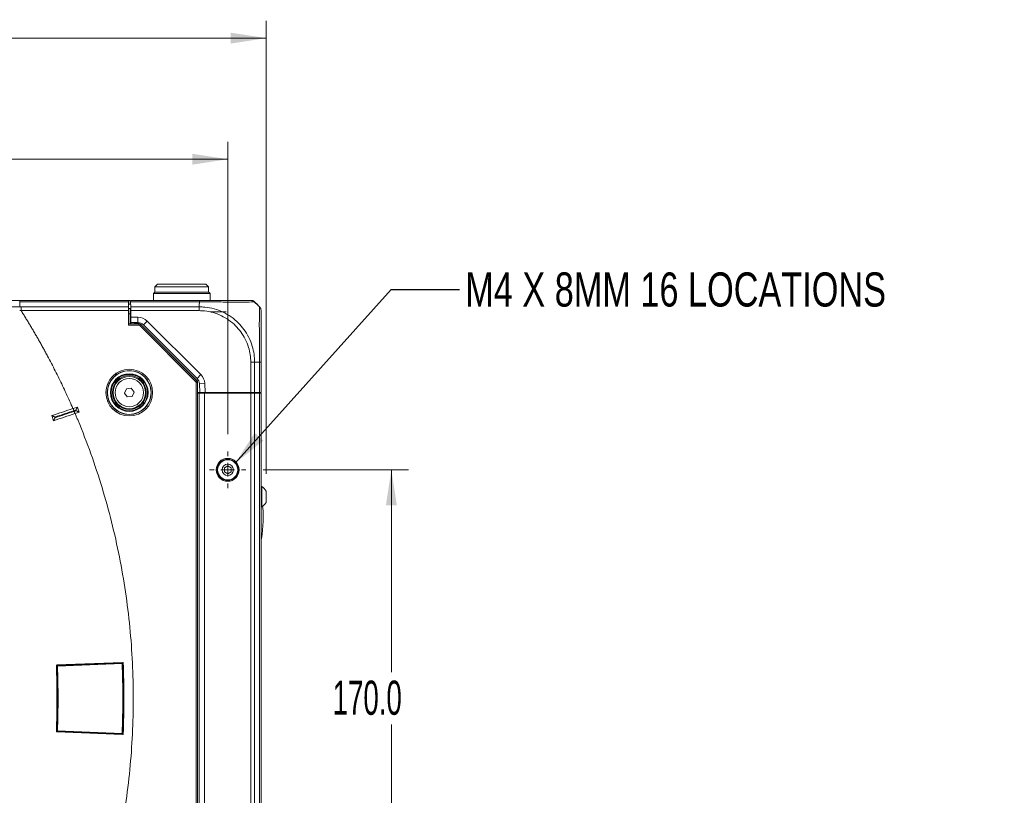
# Model space of a CAD drawing. Header units: millimetres. Extents: x 0 to 1118, y 0 to 864.
# Tile 266 of 390: x 599 to 690, y 411 to 483. Entities that reach past the tile are written whole.
import ezdxf

# ---------------------------------------------------------------- set-up
doc = ezdxf.new("R2010")
doc.units = ezdxf.units.MM
doc.styles.add('SLDTEXTSTYLE0', font='TXT', dxfattribs={"width": 0.605})
doc.styles.add('SLDTEXTSTYLE1', font='TXT', dxfattribs={"width": 0.75})
doc.dimstyles.new('SLDDIMSTYLE0', dxfattribs={"dimtxt": 3.175, "dimasz": 3.302, "dimexe": 0, "dimexo": 0.0625, "dimgap": 0.79375, "dimtad": 0, "dimtih": 1, "dimtoh": 1, "dimdec": 1, "dimlfac": 4, "dimrnd": 1e-09, "dimzin": 12, "dimdsep": 46, "dimtxsty": 'SLDTEXTSTYLE0', "dimsah": 1, "dimcen": 0.09, "dimadec": 0, "dimazin": 3, "dimtfac": 1, "dimtofl": 0, "dimtmove": 0, "dimatfit": 3, "dimfxl": 1, "dimfrac": 2, "dimtolj": 1, "dimtzin": 12, "dimarcsym": 0})
doc.dimstyles.new('SLDDIMSTYLE1', dxfattribs={"dimtxt": 3.175, "dimasz": 3.302, "dimexe": 0, "dimexo": 0.0625, "dimgap": 0.79375, "dimtad": 0, "dimtih": 1, "dimtoh": 1, "dimdec": 1, "dimlfac": 4, "dimrnd": 1e-09, "dimzin": 4, "dimdsep": 46, "dimtxsty": 'SLDTEXTSTYLE0', "dimsah": 1, "dimcen": 0.09, "dimadec": 0, "dimazin": 1, "dimtfac": 1, "dimtofl": 0, "dimtmove": 0, "dimatfit": 3, "dimfxl": 1, "dimfrac": 2, "dimtolj": 1, "dimtzin": 12, "dimarcsym": 0})
doc.dimstyles.new('SLDDIMSTYLE3', dxfattribs={"dimtxt": 0.18, "dimasz": 3.302, "dimexe": 0, "dimexo": 0.0625, "dimgap": 0, "dimtad": 0, "dimtih": 1, "dimtoh": 1, "dimdec": 0, "dimrnd": 1e-09, "dimzin": 0, "dimdsep": 46, "dimtxsty": 'Standard', "dimsah": 1, "dimcen": 0.09, "dimadec": 0, "dimazin": 0, "dimtfac": 3.302, "dimtdec": 0, "dimtofl": 0, "dimtmove": 0, "dimatfit": 3, "dimfxl": 1, "dimfrac": 2, "dimtolj": 1, "dimtzin": 0, "dimarcsym": 0})

# ---------------------------------------------------------------- blocks, each defined once
blk = doc.blocks.new('_D')
at = {"color": 7, "linetype": 'Continuous', "lineweight": 0}
for p, q in [((465.579, 444.886), (465.579, 472.054)), ((618.122, 444.886), (618.122, 472.054)), ((465.579, 470.454), (536.393, 470.454)), ((618.122, 470.454), (547.307, 470.454))]:
    blk.add_line(p, q, dxfattribs=at)
for points in [[(465.579, 470.454), (468.881, 469.946), (468.881, 470.962)], [(618.122, 470.454), (614.82, 470.962), (614.82, 469.946)]]:
    blk.add_solid(points, dxfattribs=at)
at = {"color": 7, "linetype": 'Continuous', "lineweight": 0, "insert": (536.393, 472.111), "char_height": 3.175, "attachment_point": 1, "style": 'SLDTEXTSTYLE0'}
blk.add_mtext('610.2', dxfattribs=at)
blk = doc.blocks.new('_D_1')
at = {"color": 7, "linetype": 'Continuous', "lineweight": 0}
for p, q in [((462.005, 441.216), (462.005, 483.308)), ((621.695, 441.216), (621.695, 483.308)), ((462.005, 481.708), (536.393, 481.708)), ((621.695, 481.708), (547.307, 481.708))]:
    blk.add_line(p, q, dxfattribs=at)
for points in [[(462.005, 481.708), (465.307, 481.2), (465.307, 482.216)], [(621.695, 481.708), (618.393, 482.216), (618.393, 481.2)]]:
    blk.add_solid(points, dxfattribs=at)
at = {"color": 7, "linetype": 'Continuous', "lineweight": 0, "insert": (536.393, 483.365), "char_height": 3.175, "attachment_point": 1, "style": 'SLDTEXTSTYLE0'}
blk.add_mtext('638.8', dxfattribs=at)
blk = doc.blocks.new('_D_5')
at = {"color": 7, "linetype": 'Continuous', "lineweight": 0}
for p, q in [((621.419, 441.589), (634.932, 441.589)), ((633.332, 441.589), (633.332, 422.775)), ((633.332, 399.089), (633.332, 417.902)), ((621.419, 399.089), (634.932, 399.089))]:
    blk.add_line(p, q, dxfattribs=at)
for points in [[(633.332, 441.589), (632.824, 438.287), (633.84, 438.287)], [(633.332, 399.089), (633.84, 402.391), (632.824, 402.391)]]:
    blk.add_solid(points, dxfattribs=at)
at = {"color": 7, "linetype": 'Continuous', "lineweight": 0, "insert": (627.875, 421.995), "char_height": 3.175, "attachment_point": 1, "style": 'SLDTEXTSTYLE0'}
blk.add_mtext('170.0', dxfattribs=at)
blk = doc.blocks.new('SW_CENTERMARKSYMBOL_2')
at = {"color": 0, "linetype": 'Continuous', "lineweight": 0}
for p, q in [((0, 1.27), (0, 1.6975)), ((-1.27, 0), (-1.6975, 0)), ((0, 0), (-0.635, 0)), ((0, 0), (0, 0.635)), ((0, 0), (0, -0.635)), ((0, 0), (0.635, 0)), ((1.27, 0), (1.6975, 0)), ((0, -1.27), (0, -1.6975))]:
    blk.add_line(p, q, dxfattribs=at)

msp = doc.modelspace()

# ---------------------------------------------------------------- linework, layer by layer
at = {"color": 7, "linetype": 'Continuous', "lineweight": 15}
for p, q in [((611.6003, 458.8386), (611.3503, 458.5886)), ((611.3503, 458.5886), (611.3503, 458.0886)), ((616.3503, 458.5886), (611.3503, 458.5886)), ((611.6003, 458.8386), (616.1003, 458.8386)), ((616.3503, 458.5886), (616.1003, 458.8386)), ((616.3503, 458.0886), (616.3503, 458.5886)), ((611.3378, 458.0886), (611.2128, 457.9636)), ((611.2128, 457.9636), (611.2128, 457.3386)), ((613.8503, 457.9636), (611.2128, 457.9636)), ((611.3378, 458.0886), (613.8503, 458.0886)), ((613.8503, 458.0886), (616.3503, 458.0886)), ((613.8503, 458.0886), (616.3628, 458.0886)), ((616.4878, 457.9636), (613.8503, 457.9636)), ((616.4878, 457.9636), (616.3628, 458.0886)), ((616.4878, 457.3386), (616.4878, 457.9636)), ((598.7905, 457.3386), (608.8753, 457.3386)), ((608.8753, 457.3386), (608.9045, 457.3386)), ((608.8983, 457.1922), (608.8903, 456.7351)), ((608.9045, 456.4851), (608.9045, 457.3386)), ((608.9045, 457.3386), (609.0628, 457.3386)), ((608.9045, 456.9886), (609.0612, 456.9886)), ((609.0612, 456.9886), (609.1014, 456.9886)), ((609.0628, 457.3386), (609.0628, 456.9886)), ((609.1128, 457.1922), (609.0979, 457.1922)), ((609.0979, 457.1922), (609.1058, 456.7351)), ((609.112, 456.3815), (609.1058, 456.7351)), ((609.1277, 457.1922), (609.1128, 457.1922)), ((609.1277, 457.1922), (609.1302, 457.3386)), ((609.1302, 457.3386), (615.5007, 457.3386)), ((620.7826, 457.0313), (621.0788, 456.7351)), ((608.8878, 456.3815), (608.8878, 455.0283)), ((608.9045, 456.4851), (608.9009, 456.278)), ((608.9009, 456.278), (608.9009, 456.278)), ((608.9009, 456.278), (608.9009, 455.1642)), ((609.0628, 456.5886), (608.9045, 456.5886)), ((609.0628, 456.0886), (609.0628, 456.5886)), ((609.0628, 456.2636), (609.1141, 456.2636)), ((609.0628, 455.1642), (609.0628, 456.0886)), ((609.1228, 455.7636), (609.0628, 455.7636)), ((609.1128, 456.3386), (609.1115, 456.2636)), ((609.1226, 455.7761), (609.112, 456.3815)), ((609.1313, 455.2761), (609.1226, 455.7761)), ((617.9753, 456.2636), (616.4878, 456.2636)), ((608.8899, 455.1533), (608.9009, 455.1642)), ((608.9009, 455.1642), (609.219, 455.1642)), ((609.7646, 455.2761), (609.1313, 455.2761)), ((609.1313, 455.2761), (609.1333, 455.1642)), ((609.266, 455.1648), (609.4241, 455.1724)), ((609.8665, 455.1729), (609.471, 455.1729)), ((615.2489, 449.8941), (610.0433, 455.0997)), ((615.2717, 450.0797), (610.2949, 455.0564)), ((621.2253, 451.5881), (621.2253, 448.7636)), ((615.3221, 390.9599), (615.3221, 449.7174)), ((615.5336, 448.7636), (615.4903, 449.5886)), ((608.53, 448.7192), (608.7142, 449.127)), ((608.7911, 448.3558), (608.53, 448.7192)), ((608.7142, 449.127), (609.1594, 449.1714)), ((609.2363, 448.4002), (608.7911, 448.3558)), ((609.1594, 449.1714), (609.4205, 448.808)), ((609.4205, 448.808), (609.2363, 448.4002)), ((615.5336, 448.7636), (615.3221, 448.7636)), ((615.3221, 448.7136), (615.4753, 448.7136)), ((615.3221, 448.7136), (615.4753, 448.7136)), ((615.4753, 391.9636), (615.4753, 448.7136)), ((615.4753, 448.7136), (615.9753, 448.7136)), ((616.0343, 448.7636), (615.5336, 448.7636)), ((615.9753, 448.7136), (620.2682, 448.7136)), ((616.0128, 448.7136), (616.0128, 448.7636)), ((620.2682, 448.7636), (616.0343, 448.7636)), ((616.5128, 448.7636), (616.5128, 448.7136)), ((616.6761, 448.7136), (616.6753, 448.7636)), ((619.4744, 448.7136), (619.4753, 448.7636)), ((620.0753, 448.7636), (620.0753, 448.7136)), ((620.2261, 448.7136), (620.2253, 448.7636)), ((620.6217, 448.7636), (620.2682, 448.7636)), ((620.2682, 448.7136), (620.6217, 448.7136)), ((621.0788, 448.7636), (620.6217, 448.7636)), ((620.6217, 448.7136), (621.0788, 448.7136)), ((620.6994, 448.7136), (620.7003, 448.7636)), ((621.2253, 448.7636), (621.0788, 448.7636)), ((621.0788, 448.7136), (621.2253, 448.7136)), ((621.1003, 448.7636), (621.1003, 448.7136)), ((621.2253, 391.9636), (621.2253, 448.7136)), ((601.7813, 446.6284), (601.9394, 446.1541)), ((603.7399, 447.2815), (603.7579, 447.2875)), ((603.7579, 447.2875), (604.1529, 447.4192)), ((603.9215, 446.815), (603.9386, 446.8207)), ((604.3111, 446.9449), (603.9385, 446.8207)), ((604.1529, 447.4192), (604.3111, 446.9449)), ((618.1217, 441.9495), (617.8092, 441.769)), ((617.8092, 441.769), (617.8092, 441.4082)), ((617.8092, 441.4082), (618.1217, 441.2278)), ((618.4342, 441.769), (618.1217, 441.9495)), ((618.1217, 441.2278), (618.4342, 441.4082)), ((618.4342, 441.4082), (618.4342, 441.769)), ((621.2903, 440.0261), (621.2253, 440.0261)), ((621.2903, 438.1511), (621.2903, 440.0261)), ((621.6953, 438.5609), (621.6953, 439.6164)), ((621.2253, 438.1511), (621.2903, 438.1511)), ((602.2458, 423.4489), (608.3561, 423.6923)), ((608.3561, 416.985), (602.2458, 417.2284))]:
    msp.add_line(p, q, dxfattribs=at)
at = {"color": 9, "linetype": 'Continuous', "lineweight": 0}
for p, q in [((598.7905, 457.1922), (598.7905, 456.7351)), ((608.8983, 457.1922), (598.7905, 457.1922)), ((598.7905, 456.7351), (598.9218, 456.7351)), ((598.9218, 456.7351), (608.8903, 456.7351)), ((609.0612, 456.9886), (609.1015, 456.9861)), ((609.1058, 456.7351), (615.4752, 456.7351)), ((615.5032, 457.1922), (609.1277, 457.1922)), ((615.4753, 457.0313), (615.4753, 456.7351)), ((598.9219, 456.3815), (598.7905, 456.3815)), ((608.8878, 456.3815), (598.9219, 456.3815)), ((609.0628, 456.0886), (608.9009, 456.0886)), ((609.0628, 456.3386), (609.1128, 456.3386)), ((615.4747, 456.3815), (609.112, 456.3815)), ((609.1128, 456.3386), (609.1128, 456.2636)), ((609.1226, 455.7761), (609.7646, 455.7761)), ((609.7646, 455.2761), (609.7646, 455.7761)), ((609.8584, 455.0283), (608.8878, 455.0283)), ((608.8899, 455.1533), (609.8584, 455.1533)), ((609.8584, 455.1533), (609.8665, 455.1729)), ((609.8584, 455.0283), (609.8584, 455.1533)), ((609.9467, 454.9917), (610.0351, 455.0801)), ((615.1408, 449.7976), (609.9467, 454.9917)), ((610.0433, 455.0997), (610.0351, 455.0801)), ((610.0351, 455.0801), (615.2292, 449.886)), ((610.2949, 455.0564), (610.6485, 455.41)), ((610.6485, 455.41), (615.6252, 450.4332)), ((620.2682, 448.7636), (620.2682, 451.5881)), ((621.0789, 451.5886), (620.6217, 451.5886)), ((620.6217, 451.5885), (620.6217, 448.7636)), ((621.0788, 448.7636), (621.0788, 451.5885)), ((615.2717, 450.0797), (615.6252, 450.4332)), ((615.1408, 449.7976), (615.2292, 449.886)), ((615.1774, 390.968), (615.1774, 449.7092)), ((615.1774, 449.7092), (615.3024, 449.7092)), ((615.2292, 449.886), (615.2489, 449.8941)), ((615.3221, 449.7174), (615.3024, 449.7092)), ((615.3024, 449.7092), (615.3024, 390.968)), ((615.4903, 449.5886), (615.9896, 449.6148)), ((615.9896, 449.6148), (616.0343, 448.7636)), ((615.9753, 391.9636), (615.9753, 448.7136)), ((620.2682, 391.9636), (620.2682, 448.7136)), ((620.6217, 391.9636), (620.6217, 448.7136)), ((620.9774, 448.7136), (620.9774, 448.7636)), ((621.0788, 391.9636), (621.0788, 448.7136)), ((604.016, 447.1454), (603.8264, 447.0821)), ((603.8264, 447.0821), (603.853, 447.0204)), ((603.853, 447.0204), (604.0372, 447.0818)), ((604.0372, 447.0818), (604.016, 447.1454)), ((608.3227, 423.6908), (608.324, 423.6575)), ((602.1826, 423.363), (602.2325, 423.3649)), ((602.2488, 423.3498), (602.2988, 423.3518)), ((602.2791, 423.4501), (602.2805, 423.4168)), ((608.324, 423.6575), (602.2805, 423.4168)), ((602.2932, 423.4051), (608.3122, 423.6448)), ((602.2932, 423.4051), (602.2968, 423.4017)), ((602.2968, 423.4017), (608.3089, 423.6412)), ((602.2968, 423.4017), (602.2988, 423.3518)), ((608.3109, 423.5912), (602.2988, 423.3518)), ((608.3089, 423.6412), (608.3122, 423.6448)), ((608.3089, 423.6412), (608.3109, 423.5912)), ((608.3608, 423.5932), (608.3109, 423.5912)), ((608.3642, 423.5968), (608.3608, 423.5932)), ((602.2325, 417.3123), (602.1826, 417.3142)), ((602.2452, 417.324), (602.2488, 417.3274)), ((602.2988, 417.3255), (602.2488, 417.3274)), ((602.2805, 417.2604), (602.2791, 417.2271)), ((602.2805, 417.2604), (608.324, 417.0197)), ((602.2968, 417.2755), (602.2932, 417.2722)), ((608.3122, 417.0324), (602.2932, 417.2722)), ((602.2988, 417.3255), (602.2968, 417.2755)), ((608.3089, 417.036), (602.2968, 417.2755)), ((602.2988, 417.3255), (608.3109, 417.086)), ((608.3109, 417.086), (608.3089, 417.036)), ((608.3122, 417.0324), (608.3089, 417.036)), ((608.3109, 417.086), (608.3608, 417.0841)), ((608.324, 417.0197), (608.3227, 416.9863)), ((608.3608, 417.0841), (608.3642, 417.0804))]:
    msp.add_line(p, q, dxfattribs=at)
at = {"color": 9, "linetype": 'Continuous', "lineweight": 0, "flags": 128}
for points in [[(602.2452, 423.3532), (602.2398, 423.3582), (602.2325, 423.3649)], [(602.2488, 423.3498), (602.247, 423.3515), (602.2452, 423.3532)], [(602.2805, 423.4168), (602.2886, 423.4093), (602.2932, 423.4051)], [(608.3122, 423.6448), (608.3164, 423.6494), (608.324, 423.6575)], [(608.3759, 423.6095), (608.3743, 423.6077), (608.3675, 423.6005), (608.3642, 423.5968)], [(602.2325, 417.3123), (602.2343, 417.314), (602.2416, 417.3207), (602.2452, 417.324)], [(602.2932, 417.2722), (602.2886, 417.268), (602.2805, 417.2604)], [(608.324, 417.0197), (608.3164, 417.0279), (608.3122, 417.0324)], [(608.3642, 417.0804), (608.3692, 417.075), (608.3759, 417.0677)]]:
    msp.add_lwpolyline(points, dxfattribs=at)
at = {"color": 9, "linetype": 'Continuous', "lineweight": 0}
for radius in [2.1728, 2.0479, 1.3179]:
    msp.add_circle((608.9753, 448.7636), radius, dxfattribs=at)
at = {"color": 7, "linetype": 'Continuous', "lineweight": 15}
for centre, radius in [((608.9753, 448.7636), 2.0221), ((608.9753, 448.7636), 1.75), ((608.9753, 448.7636), 1.6875), ((608.9753, 448.7636), 1.575), ((608.9753, 448.7636), 1.5), ((618.1217, 441.5886), 1.0625), ((618.1217, 441.5886), 0.9837), ((618.1217, 441.5886), 0.9375), ((618.1217, 441.5886), 0.5278)]:
    msp.add_circle(centre, radius, dxfattribs=at)
at = {"color": 9, "linetype": 'Continuous', "lineweight": 0}
for centre, radius, start, end in [((609.7646, 454.5261), 1.25, 45, 90), ((609.8584, 454.9033), 0.25, 45.003615, 89.996385), ((614.7414, 449.5494), 1.25, 3, 45), ((615.0524, 449.7092), 0.25, 0.003615, 44.996385), ((523.7253, 420.3386), 78.5778, 357.801345, 2.198655), ((602.2988, 423.3517), 0.05, 92.301458, 182.175705), ((523.7253, 420.3386), 78.6313, 357.803896, 2.196104), ((608.3108, 423.5912), 0.05, 2.222615, 92.260587), ((523.7253, 420.3386), 84.6481, 357.797858, 2.202142), ((523.7253, 420.3386), 84.6981, 357.797858, 2.202142), ((523.7253, 420.3386), 84.7016, 357.795481, 2.204519), ((602.2988, 417.3255), 0.05, 177.824295, 267.698542), ((608.3108, 417.086), 0.05, 267.739413, 357.777385)]:
    msp.add_arc(centre, radius, start, end, dxfattribs=at)
at = {"color": 7, "linetype": 'Continuous', "lineweight": 15}
for centre, radius, start, end in [((609.7646, 454.5261), 0.75, 45, 90), ((614.7414, 449.5494), 0.75, 3, 45), ((620.7516, 439.0886), 1.0813, 29.216202, 60.117852), ((620.7516, 439.0886), 1.0813, 299.882148, 330.783798), ((607.5753, 437.3149), 13.85, 350.251187, 352.218991), ((523.7253, 420.3386), 78.5813, 357.803896, 2.196104)]:
    msp.add_arc(centre, radius, start, end, dxfattribs=at)
for centre, major_axis, ratio, start_param, end_param in [((608.8965, 456.3815), (0, 0.5), 0.0174551, 0.7853982, 1.5707963), ((608.9045, 456.8386), (0, 0.5), 0.0174551, 0, 0.7853982), ((608.8899, 455.0283), (0, 0.125), 0.0174551, 0.0174533, 1.5707963), ((609.219, 455.1651), (0.05, 0), 0.0174551, 4.712389, 5.9341195), ((609.471, 455.1721), (0.05, 0), 0.0174551, 1.5707963, 2.7925268), ((609.8665, 454.9229), (0.0957, 0.231), 0.9998216, 5.8905493, 6.6758213), ((615.072, 449.7173), (-0.231, -0.0957), 0.9998216, 2.7489567, 3.5342286)]:
    msp.add_ellipse(centre, major_axis=major_axis, ratio=ratio, start_param=start_param, end_param=end_param, dxfattribs=at)
at = {"color": 9, "linetype": 'Continuous', "lineweight": 0}
for centre, major_axis, start_param, end_param in [((609.8584, 454.9033), (0.0478, 0.1155), 5.8905493, 6.6758213), ((615.0524, 449.7092), (-0.1155, -0.0478), 2.7489567, 3.5342286)]:
    msp.add_ellipse(centre, major_axis=major_axis, ratio=0.9998216, start_param=start_param, end_param=end_param, dxfattribs=at)
at = {"color": 7, "linetype": 'Continuous', "lineweight": 15}
for points in [[(484.9099, 457.3386), (522.8701, 457.3386), (560.8303, 457.3386), (598.7905, 457.3386)], [(620.6218, 457.1921), (620.5973, 457.214), (620.5484, 457.2577), (620.4606, 457.3031), (620.3664, 457.3331), (620.3009, 457.3368), (620.2682, 457.3386)], [(621.0788, 456.7351), (621.1007, 456.7106), (621.1443, 456.6617), (621.1898, 456.5739), (621.2197, 456.4797), (621.2234, 456.4143), (621.2253, 456.3815)], [(603.74, 447.2815), (603.0871, 447.0638), (602.4342, 446.8461), (601.7813, 446.6284)], [(601.9394, 446.1541), (602.6001, 446.3744), (603.2608, 446.5947), (603.9215, 446.815)], [(602.1978, 417.2803), (602.2773, 419.3192), (602.2773, 421.3581), (602.1978, 423.397)], [(608.408, 423.6442), (608.494, 421.4405), (608.494, 419.2367), (608.408, 417.033)]]:
    msp.add_open_spline(points, degree=3, dxfattribs=at)
at = {"color": 9, "linetype": 'Continuous', "lineweight": 0}
for points, knots in [([(484.9099, 456.735), (485.059, 456.7355), (485.2086, 456.736), (485.5071, 456.7371), (485.9549, 456.7387), (486.4025, 456.7404), (487.2974, 456.744), (487.8937, 456.7466), (489.6813, 456.7553), (490.8714, 456.7622), (493.2475, 456.7791), (494.4339, 456.7892), (496.8, 456.8132), (497.975, 456.8271), (499.7262, 456.8498), (500.3081, 456.8576), (501.469, 456.8731), (502.048, 456.8808), (503.7824, 456.9028), (504.9348, 456.9154), (506.3819, 456.9259), (506.6716, 456.9274), (507.252, 456.9305), (507.5428, 456.9321), (508.4163, 456.9369), (509.0006, 456.9403), (510.7582, 456.9512), (511.9344, 456.9591), (514.2948, 456.9749), (515.4792, 456.9829), (517.8557, 456.9972), (519.0458, 457.0035), (521.4299, 457.0134), (522.6241, 457.0169), (525.0162, 457.0204), (526.2109, 457.0206), (528.5979, 457.0175), (529.7901, 457.0144), (532.1721, 457.0053), (533.3596, 456.9994), (535.7289, 456.9852), (536.911, 456.9769), (539.2691, 456.9583), (540.4456, 456.9481), (543.9713, 456.9144), (546.3164, 456.8879), (549.8472, 456.8453), (551.0264, 456.8308), (553.392, 456.8028), (554.5771, 456.7894), (556.9524, 456.7664), (558.1427, 456.7567), (559.9317, 456.7456), (560.5287, 456.7425), (561.2753, 456.7392), (561.4246, 456.7397), (561.7232, 456.7397), (561.8725, 456.7396), (562.3205, 456.7396), (562.6192, 456.7395), (565.3072, 456.7391), (567.6975, 456.7389), (574.8702, 456.7384), (579.6537, 456.7382), (589.2217, 456.7371), (594.0061, 456.7363), (598.7905, 456.7351)], [0, 0, 0, 0, 0.0039062, 0.0039062, 0.0078125, 0.015625, 0.015625, 0.03125, 0.03125, 0.0625, 0.0625, 0.09375, 0.09375, 0.125, 0.125, 0.140625, 0.140625, 0.15625, 0.15625, 0.1875, 0.1875, 0.1953125, 0.1953125, 0.203125, 0.203125, 0.21875, 0.21875, 0.25, 0.25, 0.28125, 0.28125, 0.3125, 0.3125, 0.34375, 0.34375, 0.375, 0.375, 0.40625, 0.40625, 0.4375, 0.4375, 0.46875, 0.46875, 0.5, 0.5, 0.5625, 0.5625, 0.59375, 0.59375, 0.625, 0.625, 0.65625, 0.65625, 0.671875, 0.671875, 0.6757813, 0.6757813, 0.6796875, 0.6796875, 0.6875, 0.6875, 0.75, 0.75, 0.875, 0.875, 1, 1, 1, 1]), ([(598.7905, 457.3386), (598.7905, 457.3386), (598.7905, 457.3256), (598.7905, 457.2755), (598.7905, 457.2385), (598.7905, 457.1922)], [0, 0, 0, 0, 0.5, 0.5, 1, 1, 1, 1]), ([(598.9218, 456.7351), (598.9218, 456.6888), (598.9218, 456.6333), (598.9218, 456.5124), (598.9218, 456.447), (598.9218, 456.3815)], [0, 0, 0, 0, 0.5, 0.5, 1, 1, 1, 1]), ([(615.4751, 457.0313), (615.4766, 457.0339), (615.4856, 457.0492), (615.4955, 457.1035), (615.4999, 457.1546), (615.5032, 457.1921)], [0, 0, 0, 0, 0.0512389, 0.3045526, 1, 1, 1, 1]), ([(615.4752, 456.7351), (615.6524, 456.7295), (616.1178, 456.715), (616.8703, 456.5685), (617.6918, 456.264), (618.4565, 455.8186), (619.1079, 455.2726), (619.6607, 454.6279), (620.1042, 453.9016), (620.4106, 453.1234), (620.5894, 452.3423), (620.6107, 451.8415), (620.6215, 451.5885)], [0, 0, 0, 0, 0.0657965, 0.1727607, 0.2828934, 0.389757, 0.4997969, 0.5968708, 0.7039461, 0.8142113, 0.9061257, 1, 1, 1, 1]), ([(620.6218, 457.1921), (620.6159, 457.192), (620.6, 457.1919), (620.4553, 457.1885), (620.1501, 457.1827), (619.704, 457.1775), (619.093, 457.1755), (618.3531, 457.178), (617.5188, 457.184), (616.589, 457.1905), (615.8986, 457.1915), (615.5032, 457.1921)], [0, 0, 0, 0, 0.0627054, 0.1705801, 0.2816652, 0.3894286, 0.5004169, 0.6352697, 0.7422845, 0.8524245, 1, 1, 1, 1]), ([(621.0788, 451.5885), (621.0788, 451.7605), (621.0789, 452.2269), (621.0745, 452.9782), (621.0671, 453.8097), (621.0615, 454.5746), (621.06, 455.2655), (621.0634, 455.8494), (621.0695, 456.2984), (621.077, 456.6542), (621.0781, 456.7053), (621.0787, 456.7351)], [0, 0, 0, 0, 0.0638835, 0.1732044, 0.2825207, 0.3916675, 0.5008077, 0.61621, 0.7289433, 0.8416757, 1, 1, 1, 1]), ([(598.9218, 456.3815), (598.9941, 456.2666), (599.1387, 456.0368), (599.3529, 455.6904), (599.5652, 455.3429), (599.7753, 454.9941), (599.9833, 454.644), (600.1892, 454.2927), (600.393, 453.9401), (600.5947, 453.5862), (600.7943, 453.2311), (600.9917, 452.8747), (601.1871, 452.517), (601.4383, 452.0504), (601.7424, 451.4735), (602.0957, 450.7844), (602.4408, 450.0915), (602.778, 449.3949), (603.1071, 448.6944), (603.4286, 447.9903), (603.6362, 447.5178), (603.7399, 447.2815)], [0, 0, 0, 0, 0.0395154, 0.0790268, 0.1185357, 0.1580436, 0.1975519, 0.237062, 0.2765753, 0.3160934, 0.3556176, 0.3951494, 0.4346903, 0.4742416, 0.5493958, 0.6245182, 0.6996188, 0.7747074, 0.8497938, 0.9248881, 1, 1, 1, 1]), ([(620.268, 451.5881), (620.2578, 451.8209), (620.2374, 452.2865), (620.0692, 453.0086), (619.7775, 453.732), (619.3629, 454.4057), (618.8486, 455.0045), (618.245, 455.5136), (617.5413, 455.9319), (616.7757, 456.2209), (616.0767, 456.3626), (615.6398, 456.3763), (615.4747, 456.3814)], [0, 0, 0, 0, 0.0929147, 0.1858152, 0.2944776, 0.4031621, 0.5002013, 0.6086254, 0.7170441, 0.8255688, 0.9340808, 1, 1, 1, 1]), ([(603.8265, 447.0822), (603.5302, 446.9834), (602.9397, 446.7865), (602.3493, 446.5896), (602.0551, 446.4915)], [0, 0, 0, 0, 0.5017514, 1, 1, 1, 1]), ([(602.0762, 446.428), (602.3716, 446.5264), (602.9639, 446.7239), (603.5562, 446.9214), (603.8531, 447.0204)], [0, 0, 0, 0, 0.49869719, 1, 1, 1, 1]), ([(603.8265, 447.0822), (603.8243, 447.0887), (603.8203, 447.1007), (603.8075, 447.1391), (603.7985, 447.166), (603.7808, 447.2191), (603.7726, 447.2438), (603.7618, 447.2761), (603.7591, 447.2842), (603.758, 447.2875)], [0, 0, 0, 0, 0.25, 0.25, 0.5, 0.5, 0.75, 0.75, 1, 1, 1, 1]), ([(603.9215, 446.815), (603.9205, 446.8183), (603.9177, 446.8265), (603.907, 446.8588), (603.8987, 446.8835), (603.881, 446.9366), (603.872, 446.9635), (603.8592, 447.0019), (603.8553, 447.0138), (603.8531, 447.0204)], [0, 0, 0, 0, 0.25, 0.25, 0.5, 0.5, 0.75, 0.75, 1, 1, 1, 1]), ([(603.9385, 446.8207), (603.9845, 446.7124), (604.0765, 446.4957), (604.5922, 445.2592), (605.4302, 443.0879), (606.4696, 439.9407), (607.3538, 436.7464), (608.3217, 432.4355), (609.1333, 426.9652), (609.4587, 420.3386), (609.1333, 413.712), (608.3217, 408.2418), (607.3538, 403.9309), (606.4696, 400.7366), (605.4302, 397.5894), (604.5922, 395.418), (604.0765, 394.1815), (603.9845, 393.9649), (603.9385, 393.8566)], [0, 0, 0, 0, 0.0064875, 0.0129765, 0.0738624, 0.1347508, 0.1956367, 0.256525, 0.3782625, 0.5, 0.6217375, 0.743475, 0.8043609, 0.8652492, 0.9261351, 0.9870235, 0.9935125, 1, 1, 1, 1]), ([(602.2325, 423.3649), (602.232, 423.3781), (602.2369, 423.3912), (602.2546, 423.4104), (602.2673, 423.4163), (602.2805, 423.4168)], [0, 0, 0, 0, 0.5, 0.5, 1, 1, 1, 1]), ([(602.2932, 423.4051), (602.28, 423.4046), (602.2673, 423.3986), (602.2496, 423.3795), (602.2447, 423.3664), (602.2452, 423.3532)], [0, 0, 0, 0, 0.5, 0.5, 1, 1, 1, 1]), ([(608.3642, 423.5968), (608.3637, 423.61), (608.3578, 423.6227), (608.3386, 423.6404), (608.3254, 423.6454), (608.3122, 423.6448)], [0, 0, 0, 0, 0.5, 0.5, 1, 1, 1, 1]), ([(608.324, 423.6575), (608.3372, 423.6581), (608.3503, 423.6532), (608.3695, 423.6355), (608.3754, 423.6227), (608.3759, 423.6095)], [0, 0, 0, 0, 0.5, 0.5, 1, 1, 1, 1]), ([(602.2805, 417.2604), (602.2673, 417.2609), (602.2546, 417.2669), (602.2369, 417.286), (602.232, 417.2991), (602.2325, 417.3123)], [0, 0, 0, 0, 0.5, 0.5, 1, 1, 1, 1]), ([(602.2452, 417.324), (602.2447, 417.3109), (602.2496, 417.2978), (602.2673, 417.2786), (602.28, 417.2727), (602.2932, 417.2722)], [0, 0, 0, 0, 0.5, 0.5, 1, 1, 1, 1]), ([(608.3122, 417.0324), (608.3254, 417.0319), (608.3386, 417.0368), (608.3577, 417.0545), (608.3637, 417.0672), (608.3642, 417.0804)], [0, 0, 0, 0, 0.5, 0.5, 1, 1, 1, 1]), ([(608.3759, 417.0677), (608.3754, 417.0545), (608.3695, 417.0418), (608.3504, 417.0241), (608.3372, 417.0192), (608.324, 417.0197)], [0, 0, 0, 0, 0.5, 0.5, 1, 1, 1, 1])]:
    msp.add_open_spline(points, degree=3, knots=knots, dxfattribs=at)
for points in [[(615.4752, 456.7351), (615.4752, 456.7107), (615.4751, 456.6618), (615.475, 456.5739), (615.4748, 456.4797), (615.4748, 456.4142), (615.4747, 456.3814)], [(615.5032, 457.1921), (615.503, 457.214), (615.5026, 457.2577), (615.502, 457.3031), (615.5013, 457.3331), (615.5009, 457.3368), (615.5007, 457.3386)], [(620.6217, 451.5885), (620.5973, 451.5885), (620.5483, 451.5884), (620.4606, 451.5883), (620.3664, 451.5882), (620.3009, 451.5881), (620.2682, 451.5881)], [(621.0789, 451.5885), (621.1007, 451.5885), (621.1444, 451.5884), (621.1899, 451.5883), (621.2198, 451.5882), (621.2234, 451.5881), (621.2253, 451.5881)], [(602.0551, 446.4915), (602.0621, 446.4703), (602.0692, 446.4491), (602.0762, 446.428)]]:
    msp.add_open_spline(points, degree=3, dxfattribs=at)
at = {"color": 7, "linetype": 'Continuous', "lineweight": 15}
for points, knots in [([(615.5007, 457.3386), (615.8687, 457.3386), (616.5072, 457.3386), (617.37, 457.3386), (618.1442, 457.3386), (618.8306, 457.3386), (619.3996, 457.3386), (619.8184, 457.3386), (620.1078, 457.3386), (620.2477, 457.3386), (620.2627, 457.3386), (620.2682, 457.3386)], [0, 0, 0, 0, 0.1476521, 0.2562048, 0.3647764, 0.4995885, 0.6089422, 0.7182918, 0.8277419, 0.9371756, 1, 1, 1, 1]), ([(621.0845, 456.7254), (620.9739, 456.8343), (620.8139, 456.9918), (620.6435, 457.1435), (620.5909, 457.1903)], [0, 0, 0, 0, 0.69138438, 1, 1, 1, 1]), ([(620.6218, 457.1921), (620.635, 457.1788), (620.6793, 457.1346), (620.7312, 457.0827), (620.771, 457.0429), (620.7802, 457.0336), (620.7821, 457.0317), (620.7825, 457.0314)], [0, 0, 0, 0, 0.2452024, 0.81753525, 0.96068243, 0.99215065, 1, 1, 1, 1]), ([(621.2253, 456.3814), (621.2253, 456.3531), (621.2253, 456.3047), (621.2253, 455.9674), (621.2253, 455.5454), (621.2253, 455.0005), (621.2253, 454.3592), (621.2253, 453.6506), (621.2253, 452.8801), (621.2253, 452.1821), (621.2253, 451.7483), (621.2253, 451.5881)], [0, 0, 0, 0, 0.1584128, 0.2711139, 0.3838354, 0.4991898, 0.6083334, 0.7174776, 0.826751, 0.9360043, 1, 1, 1, 1]), ([(602.055, 446.4915), (602.052, 446.4931), (602.0448, 446.4967), (602.0325, 446.5028), (602.0178, 446.5101), (602.0008, 446.5187), (601.977, 446.5305), (601.947, 446.5455), (601.9122, 446.563), (601.8778, 446.5802), (601.8491, 446.5945), (601.827, 446.6056), (601.8113, 446.6134), (601.7984, 446.6198), (601.7881, 446.625), (601.7833, 446.6274), (601.7813, 446.6284)], [0, 0, 0, 0, 0.030814, 0.0724752, 0.1251614, 0.1815831, 0.2499005, 0.3749285, 0.4999173, 0.6249555, 0.7498584, 0.8181721, 0.8747194, 0.9297381, 0.9714769, 1, 1, 1, 1]), ([(604.016, 447.1454), (604.0175, 447.1484), (604.0211, 447.1556), (604.0273, 447.1678), (604.0346, 447.1825), (604.0432, 447.1996), (604.055, 447.2234), (604.07, 447.2534), (604.0875, 447.2883), (604.1046, 447.3227), (604.119, 447.3514), (604.13, 447.3735), (604.1379, 447.3891), (604.1443, 447.4021), (604.1494, 447.4124), (604.1519, 447.4172), (604.1529, 447.4192)], [0, 0, 0, 0, 0.03050713, 0.07212494, 0.12516014, 0.18158213, 0.24989948, 0.37492763, 0.49991659, 0.62495496, 0.74985803, 0.81817201, 0.8747193, 0.9297381, 0.97147696, 1, 1, 1, 1]), ([(604.3111, 446.9449), (604.3097, 446.9456), (604.3064, 446.9472), (604.2998, 446.9504), (604.2913, 446.9548), (604.2799, 446.9605), (604.2653, 446.9677), (604.2432, 446.9788), (604.2145, 446.9932), (604.1801, 447.0104), (604.1453, 447.0278), (604.1153, 447.0428), (604.0915, 447.0547), (604.0722, 447.0643), (604.0546, 447.0732), (604.0422, 447.0793), (604.0372, 447.0818)], [0, 0, 0, 0, 0.0201967, 0.0477316, 0.0828199, 0.1253103, 0.1818581, 0.2501728, 0.3750771, 0.5001167, 0.6251068, 0.7501362, 0.8184542, 0.8748768, 0.9501309, 1, 1, 1, 1]), ([(601.9394, 446.1541), (601.9401, 446.1555), (601.9417, 446.1588), (601.945, 446.1653), (601.9493, 446.1739), (601.955, 446.1853), (601.9623, 446.1999), (601.9733, 446.222), (601.9877, 446.2507), (602.0048, 446.2851), (602.0222, 446.3198), (602.0372, 446.3498), (602.0491, 446.3736), (602.0587, 446.3929), (602.0676, 446.4105), (602.0738, 446.423), (602.0762, 446.428)], [0, 0, 0, 0, 0.0201923, 0.0477196, 0.0827973, 0.1252739, 0.181899, 0.2503242, 0.3753666, 0.5001529, 0.6248601, 0.7496479, 0.8182118, 0.8748081, 0.9501073, 1, 1, 1, 1]), ([(621.3273, 435.6899), (621.3794, 436.2278), (621.4612, 437.0735), (621.3936, 437.9193), (621.369, 438.2272)], [0, 0, 0, 0, 0.6359963, 1, 1, 1, 1]), ([(621.3273, 435.6899), (621.324, 435.6616), (621.3173, 435.6051), (621.3084, 435.5299), (621.3017, 435.4731), (621.2983, 435.4448), (621.2974, 435.4369), (621.2989, 435.4493), (621.3037, 435.4904), (621.3112, 435.5537), (621.3195, 435.6239), (621.3251, 435.6709), (621.3273, 435.6899)], [0, 0, 0, 0, 0.1082811, 0.2165739, 0.3245225, 0.4317559, 0.4999845, 0.6064069, 0.7128178, 0.8195606, 0.9270073, 1, 1, 1, 1]), ([(608.3561, 423.6923), (608.3693, 423.6928), (608.3824, 423.6879), (608.4016, 423.6702), (608.4075, 423.6574), (608.408, 423.6442)], [0, 0, 0, 0, 0.5, 0.5, 1, 1, 1, 1]), ([(602.1978, 423.397), (602.1973, 423.4101), (602.2022, 423.4233), (602.2199, 423.4424), (602.2326, 423.4483), (602.2458, 423.4489)], [0, 0, 0, 0, 0.5, 0.5, 1, 1, 1, 1]), ([(602.2458, 417.2284), (602.2326, 417.2289), (602.2199, 417.2348), (602.2022, 417.254), (602.1973, 417.2671), (602.1978, 417.2803)], [0, 0, 0, 0, 0.5, 0.5, 1, 1, 1, 1]), ([(608.408, 417.033), (608.4075, 417.0198), (608.4016, 417.0071), (608.3824, 416.9894), (608.3693, 416.9845), (608.3561, 416.985)], [0, 0, 0, 0, 0.5, 0.5, 1, 1, 1, 1])]:
    msp.add_open_spline(points, degree=3, knots=knots, dxfattribs=at)

# ---------------------------------------------------------------- block references
at = {"color": 7, "linetype": 'Continuous', "lineweight": 0}
msp.add_blockref('SW_CENTERMARKSYMBOL_2', (618.1217, 441.5886), dxfattribs=at)

# ---------------------------------------------------------------- texts
at = {"color": 7, "linetype": 'Continuous', "lineweight": 0, "insert": (640.1953, 459.9344), "char_height": 3.175, "attachment_point": 1, "style": 'SLDTEXTSTYLE1'}
msp.add_mtext('M4 X 8MM 16 LOCATIONS', dxfattribs=at)

# ---------------------------------------------------------------- dimensions: what is measured, and where the dimension line sits
at = {"color": 7, "linetype": 'Continuous', "lineweight": 0}
for base, p1, p2, picture, middle in [((621.6953, 481.7083), (462.0053, 439.6164), (621.6953, 439.6164), '_D_1', (541.8503, 481.7083)), ((618.1217, 470.4542), (465.5788, 443.2861), (618.1217, 443.2861), '_D', (541.8503, 470.4542))]:
    dim = msp.add_linear_dim(base=base, p1=p1, p2=p2, dimstyle='SLDDIMSTYLE0', dxfattribs=at)
    dim.commit()
    dim.dimension.update_dxf_attribs({"geometry": picture, "text_midpoint": middle, "dimtype": 160})
dim = msp.add_linear_dim(base=(633.3319, 399.0886), p1=(619.8192, 441.5886), p2=(619.8192, 399.0886), angle=90, dimstyle='SLDDIMSTYLE1', dxfattribs=at)
dim.commit()
dim.dimension.update_dxf_attribs({"geometry": '_D_5', "text_midpoint": (633.3319, 420.3386), "dimtype": 160})

# ---------------------------------------------------------------- leaders
msp.add_leader([(618.8278, 442.2053), (633.3007, 458.3347), (639.6507, 458.3347)], dimstyle='SLDDIMSTYLE3', dxfattribs=at)

doc.saveas('drawing.dxf')
